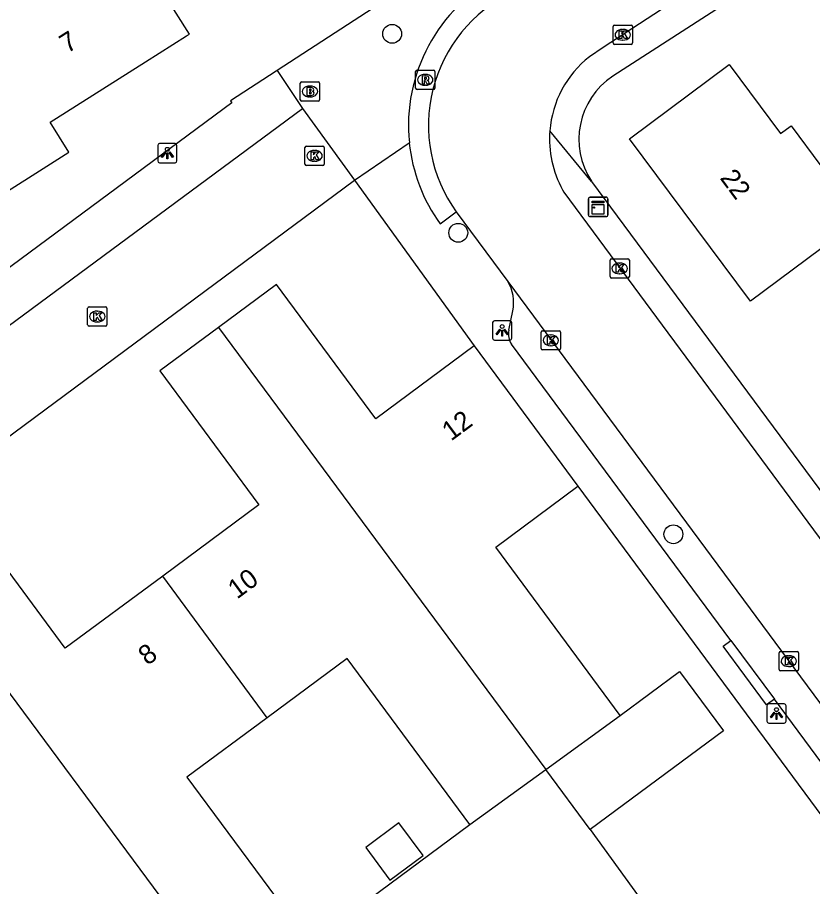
# Model space of a CAD drawing. Extents: x 157767 to 159171, y 387842 to 389425.
# Drawn here: x 158186.81 to 158228.07, y 388880.16 to 388925.24 of the extents above; entities that cross this region are included whole.
import ezdxf

# ---------------------------------------------------------------- set-up
doc = ezdxf.new("R2010")
doc.units = 0
for name, color, linetype in [('IMGEO_Boom', 7, 'Continuous'), ('IMGEO_Brandkraan', 7, 'Continuous'), ('IMGEO_Kast', 7, 'Continuous'), ('IMGEO_Kolk', 7, 'Continuous'), ('IMGEO_Lichtpunt', 7, 'Continuous'), ('IMGEO_Pand', 7, 'Continuous'), ('IMGEO_Pand_nummerreeks', 7, 'Continuous'), ('IMGEO_Rijbaan_lokaal_open', 7, 'Continuous'), ('IMGEO_Rioolput', 7, 'Continuous'), ('IMGEO_Voetpad_open', 7, 'Continuous')]:
    doc.layers.add(name, color=color, linetype=linetype)

msp = doc.modelspace()

# ---------------------------------------------------------------- linework, layer by layer
at = {"layer": 'IMGEO_Boom'}
for centre in [(158206.258, 388924.391), (158209.689, 388914.074), (158220.85, 388898.435)]:
    msp.add_circle(centre, 0.489, dxfattribs=at)
at = {"layer": 'IMGEO_Brandkraan'}
for p, q in [((158201.493, 388920.975), (158201.493, 388921.827)), ((158201.568, 388921.901), (158202.42, 388921.901)), ((158201.981, 388921.681), (158202.006, 388921.681)), ((158202.494, 388921.827), (158202.494, 388920.975)), ((158202.42, 388920.901), (158201.568, 388920.901)), ((158202.004, 388921.121), (158201.979, 388921.121))]:
    msp.add_line(p, q, dxfattribs=at)
for points in [[(158201.493, 388920.975), (158201.493, 388921.827)], [(158201.568, 388921.901), (158202.42, 388921.901)], [(158202.494, 388921.827), (158202.494, 388920.975)], [(158201.841, 388921.601), (158201.841, 388921.201), (158202.054, 388921.201)], [(158202.072, 388921.601), (158201.841, 388921.601)], [(158202.02, 388921.52), (158201.966, 388921.52), (158201.966, 388921.444)], [(158201.966, 388921.444), (158202.019, 388921.444)], [(158202.028, 388921.368), (158201.966, 388921.368), (158201.966, 388921.287)], [(158201.966, 388921.287), (158202.028, 388921.287)], [(158202.42, 388920.901), (158201.568, 388920.901)]]:
    msp.add_lwpolyline(points, dxfattribs=at)
for centre, radius, start, end in [((158201.57, 388921.825), 0.0765, 91.552, 178.448), ((158201.57, 388921.825), 0.0765, 91.552, 178.448), ((158202.418, 388921.825), 0.0765, 1.552, 88.448), ((158202.418, 388921.825), 0.0765, 1.552, 88.448), ((158202.021, 388921.482), 0.0379, 267.8285, 90.9355), ((158202.029, 388921.327), 0.0404, 269.8759, 90.5077), ((158202.06, 388921.452), 0.251, 268.6676, 293.5347), ((158202.076, 388921.456), 0.145, 59.4692, 91.5367), ((158202.101, 388921.503), 0.0922, 285.5137, 58.1501), ((158202.106, 388921.311), 0.105, 301.3115, 78.989), ((158201.57, 388920.977), 0.0765, 181.552, 268.448), ((158201.57, 388920.977), 0.0765, 181.552, 268.448), ((158202.418, 388920.977), 0.0765, 271.552, 358.448), ((158202.418, 388920.977), 0.0765, 271.552, 358.448)]:
    msp.add_arc(centre, radius, start, end, dxfattribs=at)
for centre, major_axis, ratio, start_param, end_param in [((158201.98, 388921.401), (-0.387, 0.002), 0.722429, 4.712389, 7.853982), ((158202.005, 388921.401), (-0.39, 0.002), 0.717154, 1.570796, 4.712389)]:
    msp.add_ellipse(centre, major_axis=major_axis, ratio=ratio, start_param=start_param, end_param=end_param, dxfattribs=at)
at = {"layer": 'IMGEO_Kast'}
for p, q in [((158216.445, 388914.992), (158216.445, 388915.833)), ((158216.445, 388915.833), (158216.445, 388914.992)), ((158216.52, 388915.917), (158217.361, 388915.917)), ((158217.361, 388915.917), (158216.52, 388915.917)), ((158217.445, 388915.842), (158217.445, 388915.001)), ((158217.445, 388915.001), (158217.445, 388915.842)), ((158217.37, 388914.917), (158216.529, 388914.917)), ((158216.529, 388914.917), (158217.37, 388914.917))]:
    msp.add_line(p, q, dxfattribs=at)
for points in [[(158216.64, 388915.707), (158217.24, 388915.707), (158217.24, 388915.622), (158216.64, 388915.622), (158216.64, 388915.707)], [(158216.64, 388915.532), (158217.24, 388915.532), (158217.24, 388915.043), (158216.64, 388915.043), (158216.64, 388915.532)]]:
    msp.add_lwpolyline(points, dxfattribs=at)
msp.add_circle((158216.724, 388915.381), 0.0377, dxfattribs=at)
for centre, start, end in [((158216.523, 388915.839), 92.4484, 184.2845), ((158216.523, 388915.839), 92.4484, 184.2845), ((158217.367, 388915.839), 2.4484, 94.2845), ((158217.367, 388915.839), 2.4484, 94.2845), ((158216.523, 388914.995), 182.4484, 274.2845), ((158216.523, 388914.995), 182.4484, 274.2845), ((158217.367, 388914.995), 272.4484, 4.2845), ((158217.367, 388914.995), 272.4484, 4.2845)]:
    msp.add_arc(centre, 0.0779, start, end, dxfattribs=at)
at = {"layer": 'IMGEO_Kolk'}
for p, q in [((158217.8, 388924.842), (158218.652, 388924.842)), ((158217.725, 388923.916), (158217.725, 388924.768)), ((158218.213, 388924.622), (158218.238, 388924.622)), ((158218.726, 388924.768), (158218.726, 388923.916)), ((158218.236, 388924.062), (158218.211, 388924.062)), ((158218.652, 388923.842), (158217.8, 388923.842)), ((158201.807, 388918.564), (158202.659, 388918.564)), ((158201.732, 388917.638), (158201.732, 388918.49)), ((158202.22, 388918.344), (158202.245, 388918.344)), ((158202.733, 388918.49), (158202.733, 388917.638)), ((158202.243, 388917.784), (158202.218, 388917.784)), ((158202.659, 388917.564), (158201.807, 388917.564)), ((158217.565, 388911.799), (158217.565, 388912.651)), ((158217.64, 388912.725), (158218.492, 388912.725)), ((158218.566, 388912.651), (158218.566, 388911.799)), ((158218.053, 388912.505), (158218.078, 388912.505)), ((158218.076, 388911.945), (158218.051, 388911.945)), ((158218.492, 388911.725), (158217.64, 388911.725)), ((158190.461, 388909.303), (158190.461, 388910.155)), ((158190.536, 388910.229), (158191.388, 388910.229)), ((158190.949, 388910.009), (158190.974, 388910.009)), ((158191.462, 388910.155), (158191.462, 388909.303)), ((158191.388, 388909.229), (158190.536, 388909.229)), ((158190.972, 388909.449), (158190.947, 388909.449)), ((158213.991, 388908.069), (158213.991, 388908.921)), ((158214.066, 388908.995), (158214.918, 388908.995)), ((158214.479, 388908.775), (158214.504, 388908.775)), ((158214.992, 388908.921), (158214.992, 388908.069)), ((158214.502, 388908.215), (158214.477, 388908.215)), ((158214.918, 388907.995), (158214.066, 388907.995)), ((158226.413, 388892.358), (158227.265, 388892.358)), ((158226.338, 388891.432), (158226.338, 388892.284)), ((158226.826, 388892.138), (158226.851, 388892.138)), ((158227.339, 388892.284), (158227.339, 388891.432)), ((158226.849, 388891.578), (158226.824, 388891.578)), ((158227.265, 388891.358), (158226.413, 388891.358))]:
    msp.add_line(p, q, dxfattribs=at)
for points in [[(158217.8, 388924.842), (158218.652, 388924.842)], [(158217.725, 388923.916), (158217.725, 388924.768)], [(158218.046, 388924.542), (158218.169, 388924.542), (158218.169, 388924.391), (158218.299, 388924.542), (158218.463, 388924.542), (158218.317, 388924.391), (158218.47, 388924.142), (158218.318, 388924.142), (158218.233, 388924.306), (158218.169, 388924.239), (158218.169, 388924.142), (158218.046, 388924.142), (158218.046, 388924.542)], [(158218.726, 388924.768), (158218.726, 388923.916)], [(158218.652, 388923.842), (158217.8, 388923.842)], [(158201.807, 388918.564), (158202.659, 388918.564)], [(158201.732, 388917.638), (158201.732, 388918.49)], [(158202.053, 388918.264), (158202.176, 388918.264), (158202.176, 388918.113), (158202.306, 388918.264), (158202.47, 388918.264), (158202.324, 388918.113), (158202.477, 388917.864), (158202.325, 388917.864), (158202.24, 388918.028), (158202.176, 388917.961), (158202.176, 388917.864), (158202.053, 388917.864), (158202.053, 388918.264)], [(158202.733, 388918.49), (158202.733, 388917.638)], [(158202.659, 388917.564), (158201.807, 388917.564)], [(158217.565, 388911.799), (158217.565, 388912.651)], [(158217.64, 388912.725), (158218.492, 388912.725)], [(158218.566, 388912.651), (158218.566, 388911.799)], [(158217.886, 388912.425), (158218.009, 388912.425), (158218.009, 388912.274), (158218.139, 388912.425), (158218.303, 388912.425), (158218.157, 388912.274), (158218.31, 388912.025), (158218.158, 388912.025), (158218.073, 388912.189), (158218.009, 388912.122), (158218.009, 388912.025), (158217.886, 388912.025), (158217.886, 388912.425)], [(158218.492, 388911.725), (158217.64, 388911.725)], [(158190.461, 388909.303), (158190.461, 388910.155)], [(158190.536, 388910.229), (158191.388, 388910.229)], [(158191.462, 388910.155), (158191.462, 388909.303)], [(158190.782, 388909.929), (158190.905, 388909.929), (158190.905, 388909.778), (158191.035, 388909.929), (158191.199, 388909.929), (158191.053, 388909.778), (158191.206, 388909.529), (158191.054, 388909.529), (158190.969, 388909.693), (158190.905, 388909.626), (158190.905, 388909.529), (158190.782, 388909.529), (158190.782, 388909.929)], [(158191.388, 388909.229), (158190.536, 388909.229)], [(158213.991, 388908.069), (158213.991, 388908.921)], [(158214.066, 388908.995), (158214.918, 388908.995)], [(158214.312, 388908.695), (158214.435, 388908.695), (158214.435, 388908.544), (158214.565, 388908.695), (158214.729, 388908.695), (158214.583, 388908.544), (158214.736, 388908.295), (158214.584, 388908.295), (158214.499, 388908.459), (158214.435, 388908.392), (158214.435, 388908.295), (158214.312, 388908.295), (158214.312, 388908.695)], [(158214.992, 388908.921), (158214.992, 388908.069)], [(158214.918, 388907.995), (158214.066, 388907.995)], [(158226.413, 388892.358), (158227.265, 388892.358)], [(158226.338, 388891.432), (158226.338, 388892.284)], [(158226.659, 388892.058), (158226.782, 388892.058), (158226.782, 388891.907), (158226.912, 388892.058), (158227.076, 388892.058), (158226.93, 388891.907), (158227.083, 388891.658), (158226.931, 388891.658), (158226.846, 388891.822), (158226.782, 388891.755), (158226.782, 388891.658), (158226.659, 388891.658), (158226.659, 388892.058)], [(158227.339, 388892.284), (158227.339, 388891.432)], [(158227.265, 388891.358), (158226.413, 388891.358)]]:
    msp.add_lwpolyline(points, dxfattribs=at)
for centre, start, end in [((158217.802, 388924.766), 91.552, 178.448), ((158217.802, 388924.766), 91.552, 178.448), ((158218.65, 388924.766), 1.552, 88.448), ((158218.65, 388924.766), 1.552, 88.448), ((158217.802, 388923.918), 181.552, 268.448), ((158217.802, 388923.918), 181.552, 268.448), ((158218.65, 388923.918), 271.552, 358.448), ((158218.65, 388923.918), 271.552, 358.448), ((158201.809, 388918.488), 91.552, 178.448), ((158201.809, 388918.488), 91.552, 178.448), ((158202.657, 388918.488), 1.552, 88.448), ((158202.657, 388918.488), 1.552, 88.448), ((158201.809, 388917.64), 181.552, 268.448), ((158201.809, 388917.64), 181.552, 268.448), ((158202.657, 388917.64), 271.552, 358.448), ((158202.657, 388917.64), 271.552, 358.448), ((158217.642, 388912.649), 91.552, 178.448), ((158217.642, 388912.649), 91.552, 178.448), ((158218.49, 388912.649), 1.552, 88.448), ((158218.49, 388912.649), 1.552, 88.448), ((158217.642, 388911.801), 181.552, 268.448), ((158217.642, 388911.801), 181.552, 268.448), ((158218.49, 388911.801), 271.552, 358.448), ((158218.49, 388911.801), 271.552, 358.448), ((158190.538, 388910.153), 91.552, 178.448), ((158190.538, 388910.153), 91.552, 178.448), ((158191.386, 388910.153), 1.552, 88.448), ((158191.386, 388910.153), 1.552, 88.448), ((158190.538, 388909.305), 181.552, 268.448), ((158190.538, 388909.305), 181.552, 268.448), ((158191.386, 388909.305), 271.552, 358.448), ((158191.386, 388909.305), 271.552, 358.448), ((158214.068, 388908.919), 91.552, 178.448), ((158214.068, 388908.919), 91.552, 178.448), ((158214.916, 388908.919), 1.552, 88.448), ((158214.916, 388908.919), 1.552, 88.448), ((158214.068, 388908.071), 181.552, 268.448), ((158214.068, 388908.071), 181.552, 268.448), ((158214.916, 388908.071), 271.552, 358.448), ((158214.916, 388908.071), 271.552, 358.448), ((158226.415, 388892.282), 91.552, 178.448), ((158226.415, 388892.282), 91.552, 178.448), ((158227.263, 388892.282), 1.552, 88.448), ((158227.263, 388892.282), 1.552, 88.448), ((158226.415, 388891.434), 181.552, 268.448), ((158226.415, 388891.434), 181.552, 268.448), ((158227.263, 388891.434), 271.552, 358.448), ((158227.263, 388891.434), 271.552, 358.448)]:
    msp.add_arc(centre, 0.0765, start, end, dxfattribs=at)
for centre, major_axis, ratio, start_param, end_param in [((158218.212, 388924.342), (-0.387, 0.002), 0.722429, 4.712389, 7.853982), ((158218.237, 388924.342), (-0.39, 0.002), 0.717154, 1.570796, 4.712389), ((158202.219, 388918.064), (-0.387, 0.002), 0.722429, 4.712389, 7.853982), ((158202.244, 388918.064), (-0.39, 0.002), 0.717154, 1.570796, 4.712389), ((158218.052, 388912.225), (-0.387, 0.002), 0.722429, 4.712389, 7.853982), ((158218.077, 388912.225), (-0.39, 0.002), 0.717154, 1.570796, 4.712389), ((158190.948, 388909.729), (-0.387, 0.002), 0.722429, 4.712389, 7.853982), ((158190.973, 388909.729), (-0.39, 0.002), 0.717154, 1.570796, 4.712389), ((158214.478, 388908.495), (-0.387, 0.002), 0.722429, 4.712389, 7.853982), ((158214.503, 388908.495), (-0.39, 0.002), 0.717154, 1.570796, 4.712389), ((158226.825, 388891.858), (-0.387, 0.002), 0.722429, 4.712389, 7.853982), ((158226.85, 388891.858), (-0.39, 0.002), 0.717154, 1.570796, 4.712389)]:
    msp.add_ellipse(centre, major_axis=major_axis, ratio=ratio, start_param=start_param, end_param=end_param, dxfattribs=at)
at = {"layer": 'IMGEO_Lichtpunt'}
for p, q in [((158194.096, 388918.606), (158194.096, 388917.799)), ((158194.096, 388918.606), (158194.096, 388917.799)), ((158194.998, 388918.701), (158194.19, 388918.701)), ((158194.998, 388918.701), (158194.19, 388918.701)), ((158195.092, 388917.799), (158195.092, 388918.606)), ((158195.092, 388917.799), (158195.092, 388918.606)), ((158194.19, 388917.705), (158194.998, 388917.705)), ((158194.19, 388917.705), (158194.998, 388917.705)), ((158212.371, 388909.507), (158211.563, 388909.507)), ((158212.371, 388909.507), (158211.563, 388909.507)), ((158211.469, 388909.412), (158211.469, 388908.605)), ((158211.469, 388909.412), (158211.469, 388908.605)), ((158212.465, 388908.605), (158212.465, 388909.412)), ((158212.465, 388908.605), (158212.465, 388909.412)), ((158211.563, 388908.511), (158212.371, 388908.511)), ((158211.563, 388908.511), (158212.371, 388908.511)), ((158225.703, 388889.544), (158225.703, 388888.737)), ((158225.703, 388889.544), (158225.703, 388888.737)), ((158226.605, 388889.639), (158225.797, 388889.639)), ((158226.605, 388889.639), (158225.797, 388889.639)), ((158226.699, 388888.737), (158226.699, 388889.544)), ((158226.699, 388888.737), (158226.699, 388889.544)), ((158225.797, 388888.643), (158226.605, 388888.643)), ((158225.797, 388888.643), (158226.605, 388888.643))]:
    msp.add_line(p, q, dxfattribs=at)
for points in [[(158194.47, 388918.27), (158194.509, 388918.242), (158194.321, 388917.98), (158194.283, 388918.007), (158194.47, 388918.27)], [(158194.572, 388918.222), (158194.619, 388918.222), (158194.619, 388917.9), (158194.572, 388917.9), (158194.572, 388918.222)], [(158194.682, 388918.242), (158194.72, 388918.269), (158194.907, 388918.007), (158194.868, 388917.979), (158194.682, 388918.242)], [(158211.843, 388909.076), (158211.882, 388909.048), (158211.694, 388908.786), (158211.656, 388908.813), (158211.843, 388909.076)], [(158212.055, 388909.048), (158212.093, 388909.075), (158212.28, 388908.813), (158212.241, 388908.785), (158212.055, 388909.048)], [(158211.945, 388909.028), (158211.992, 388909.028), (158211.992, 388908.706), (158211.945, 388908.706), (158211.945, 388909.028)], [(158226.077, 388889.208), (158226.116, 388889.18), (158225.928, 388888.918), (158225.89, 388888.945), (158226.077, 388889.208)], [(158226.289, 388889.18), (158226.327, 388889.207), (158226.514, 388888.945), (158226.475, 388888.917), (158226.289, 388889.18)], [(158226.179, 388889.16), (158226.226, 388889.16), (158226.226, 388888.838), (158226.179, 388888.838), (158226.179, 388889.16)]]:
    msp.add_lwpolyline(points, dxfattribs=at)
for centre in [(158194.595, 388918.404), (158211.968, 388909.21), (158226.202, 388889.342)]:
    msp.add_circle(centre, 0.0994, dxfattribs=at)
for centre, start, end in [((158194.19, 388918.606), 90, 180), ((158194.19, 388918.606), 90, 180), ((158194.998, 388918.606), 0, 90), ((158194.998, 388918.606), 0, 90), ((158194.19, 388917.799), 180, 270), ((158194.19, 388917.799), 180, 270), ((158194.998, 388917.799), 270, 0), ((158194.998, 388917.799), 270, 360), ((158211.563, 388909.412), 90, 180), ((158211.563, 388909.412), 90, 180), ((158212.371, 388909.412), 0, 90), ((158212.371, 388909.412), 0, 90), ((158211.563, 388908.605), 180, 270), ((158211.563, 388908.605), 180, 270), ((158212.371, 388908.605), 270, 0), ((158212.371, 388908.605), 270, 360), ((158225.797, 388889.544), 90, 180), ((158225.797, 388889.544), 90, 180), ((158226.605, 388889.544), 0, 90), ((158226.605, 388889.544), 0, 90), ((158225.797, 388888.737), 180, 270), ((158225.797, 388888.737), 180, 270), ((158226.605, 388888.737), 270, 0), ((158226.605, 388888.737), 270, 360)]:
    msp.add_arc(centre, 0.0946, start, end, dxfattribs=at)
at = {"layer": 'IMGEO_Pand'}
for points in [[(158167.172, 388939.481), (158169.794, 388935.333), (158177.02, 388939.901), (158182.157, 388931.775), (158184.408, 388928.213), (158178.819, 388924.68), (158182.099, 388919.491), (158184.77, 388915.264), (158189.493, 388918.249), (158188.509, 388919.807), (158193.467, 388922.941), (158195.585, 388924.279), (158195.739, 388924.377), (158193.097, 388928.557), (158190.425, 388932.783), (158188.52, 388935.797), (158184.121, 388942.756)], [(158232.098, 388909.971), (158229.247, 388913.802), (158224.844, 388910.524), (158218.572, 388918.951), (158223.748, 388922.804), (158226.414, 388919.221), (158226.953, 388919.622), (158228.498, 388917.547), (158230.736, 388919.212), (158235.647, 388912.613), (158232.098, 388909.971)], [(158210.515, 388908.209), (158205.406, 388904.429), (158200.253, 388911.392), (158197.248, 388909.169)], [(158197.248, 388909.169), (158194.2, 388906.913), (158199.343, 388899.963), (158194.355, 388896.272)], [(158197.248, 388909.169), (158214.226, 388886.234)], [(158210.515, 388908.209), (158215.899, 388900.933)], [(158218.094, 388889.041), (158211.631, 388897.774), (158215.899, 388900.933)], [(158194.355, 388896.272), (158189.302, 388892.533), (158184.145, 388899.501), (158181.147, 388897.282)], [(158198.131, 388874.39), (158181.147, 388897.282)], [(158199.776, 388888.924), (158194.355, 388896.272)], [(158210.291, 388883.378), (158203.919, 388891.99), (158199.776, 388888.924)], [(158218.094, 388889.041), (158221.172, 388891.318), (158223.45, 388888.239), (158216.532, 388883.12)], [(158199.776, 388888.924), (158195.613, 388885.844), (158201.985, 388877.232)], [(158214.226, 388886.234), (158218.094, 388889.041)], [(158210.291, 388883.378), (158214.226, 388886.234)], [(158216.532, 388883.12), (158214.226, 388886.234)], [(158201.985, 388877.232), (158210.291, 388883.378)], [(158204.888, 388882.191), (158206.141, 388880.497), (158207.862, 388881.771), (158206.609, 388883.464), (158204.888, 388882.191)], [(158216.532, 388883.12), (158220.168, 388878.108)]]:
    msp.add_lwpolyline(points, dxfattribs=at)
at = {"layer": 'IMGEO_Rijbaan_lokaal_open'}
for points in [[(158220.978, 388926.132), (158217.208, 388923.681), (158216.494, 388923.203)], [(158153.261, 388884.787), (158201.612, 388920.522)], [(158201.612, 388920.522), (158204.311, 388916.804)], [(158156.023, 388881.014), (158204.311, 388916.804)], [(158215.104, 388916.304), (158215.175, 388916.18), (158237.152, 388886.463)], [(158209.588, 388915.152), (158212.258, 388911.551)], [(158212.258, 388911.551), (158233.073, 388883.454)]]:
    msp.add_lwpolyline(points, dxfattribs=at)
for centre, radius, start, end in [((158215.827, 388919.636), 7.683, 116.0493, 215.7055), ((158219.855, 388918.939), 5.43, 128.2451, 175.5295), ((158219.854, 388918.933), 5.429, 175.468, 208.962)]:
    msp.add_arc(centre, radius, start, end, dxfattribs=at)
at = {"layer": 'IMGEO_Rioolput'}
for p, q in [((158207.475, 388921.58), (158207.475, 388922.432)), ((158207.55, 388922.506), (158208.402, 388922.506)), ((158207.963, 388922.286), (158207.988, 388922.286)), ((158208.476, 388922.432), (158208.476, 388921.58)), ((158207.986, 388921.726), (158207.961, 388921.726)), ((158208.402, 388921.506), (158207.55, 388921.506))]:
    msp.add_line(p, q, dxfattribs=at)
for points in [[(158207.475, 388921.58), (158207.475, 388922.432)], [(158207.55, 388922.506), (158208.402, 388922.506)], [(158208.064, 388922.204), (158207.812, 388922.206), (158207.812, 388921.806)], [(158207.99, 388922.125), (158207.936, 388922.125), (158207.936, 388922.044)], [(158208.476, 388922.432), (158208.476, 388921.58)], [(158207.812, 388921.806), (158207.936, 388921.806), (158207.936, 388921.968), (158207.947, 388921.968)], [(158207.936, 388922.044), (158207.988, 388922.044)], [(158207.994, 388921.939), (158208.065, 388921.806), (158208.205, 388921.806), (158208.14, 388921.932)], [(158208.402, 388921.506), (158207.55, 388921.506)]]:
    msp.add_lwpolyline(points, dxfattribs=at)
for centre, radius, start, end in [((158207.552, 388922.43), 0.0765, 91.552, 178.448), ((158207.552, 388922.43), 0.0765, 91.552, 178.448), ((158207.996, 388922.029), 0.0964, 77.0061, 93.1865), ((158208.01, 388922.086), 0.0378, 276.6634, 79.6772), ((158208.063, 388922.094), 0.109, 350.3612, 89.416), ((158208.4, 388922.43), 0.0765, 1.552, 88.448), ((158208.4, 388922.43), 0.0765, 1.552, 88.448), ((158207.946, 388921.915), 0.0533, 26.0293, 88.6989), ((158207.972, 388922.233), 0.19, 274.7715, 282.9687), ((158208.061, 388922.094), 0.112, 277.5842, 350.9817), ((158208.045, 388921.879), 0.108, 29.5134, 73.7905), ((158207.552, 388921.582), 0.0765, 181.552, 268.448), ((158207.552, 388921.582), 0.0765, 181.552, 268.448), ((158208.4, 388921.582), 0.0765, 271.552, 358.448), ((158208.4, 388921.582), 0.0765, 271.552, 358.448)]:
    msp.add_arc(centre, radius, start, end, dxfattribs=at)
for centre, major_axis, ratio, start_param, end_param in [((158207.962, 388922.006), (-0.387, 0.002), 0.722429, 4.712389, 7.853982), ((158207.987, 388922.006), (-0.39, 0.002), 0.717154, 1.570796, 4.712389)]:
    msp.add_ellipse(centre, major_axis=major_axis, ratio=ratio, start_param=start_param, end_param=end_param, dxfattribs=at)
at = {"layer": 'IMGEO_Voetpad_open'}
for points in [[(158298.343, 388968.848), (158287.228, 388963.285), (158276.781, 388958.057), (158260.644, 388949.082), (158247.703, 388941.521), (158217.704, 388922.198)], [(158241.767, 388949.419), (158200.285, 388922.483)], [(158200.285, 388922.483), (158200.248, 388922.459), (158197.869, 388920.914), (158197.947, 388920.815), (158162.724, 388894.754), (158159.237, 388895.772), (158149.474, 388889.698)], [(158200.285, 388922.483), (158201.612, 388920.522)], [(158216.607, 388916.741), (158214.442, 388919.362)], [(158204.311, 388916.804), (158207.15, 388918.744)], [(158204.311, 388916.804), (158210.515, 388908.209)], [(158216.607, 388916.741), (158232.096, 388895.814), (158240.436, 388884.544), (158248.771, 388873.283)], [(158208.751, 388914.534), (158209.588, 388915.152)], [(158212.314, 388909.021), (158212.516, 388910.022)], [(158223.833, 388892.931), (158212.45, 388908.288)], [(158215.899, 388900.933), (158258.094, 388843.884), (158262.359, 388838.121), (158264.501, 388835.227)], [(158226.089, 388889.887), (158225.688, 388889.59), (158223.432, 388892.634), (158223.833, 388892.931)], [(158223.833, 388892.931), (158226.089, 388889.887)], [(158233.273, 388880.195), (158226.089, 388889.887)]]:
    msp.add_lwpolyline(points, dxfattribs=at)
for centre, radius, start, end in [((158215.828, 388919.637), 8.723, 117.5046, 185.8725), ((158219.89, 388918.92), 3.94, 123.6963, 213.5708), ((158215.826, 388919.634), 8.722, 185.8573, 215.7848), ((158210.485, 388910.466), 2.078, 347.6762, 31.4793), ((158213.305, 388908.826), 1.01, 168.8573, 212.1649)]:
    msp.add_arc(centre, radius, start, end, dxfattribs=at)

# ---------------------------------------------------------------- texts
at = {"layer": 'IMGEO_Pand_nummerreeks'}
for s, rotation, p in [('7', 32.2974, (158189.408, 388923.357)), ('22', 306.6594, (158223.234, 388916.907)), ('12', 36.4967, (158209.317, 388903.244)), ('10', 36.5005, (158198.211, 388895.045)), ('8', 36.4998, (158193.561, 388891.604))]:
    msp.add_text(s, height=1, rotation=rotation, dxfattribs=at).set_placement(p)

doc.saveas('drawing.dxf')
